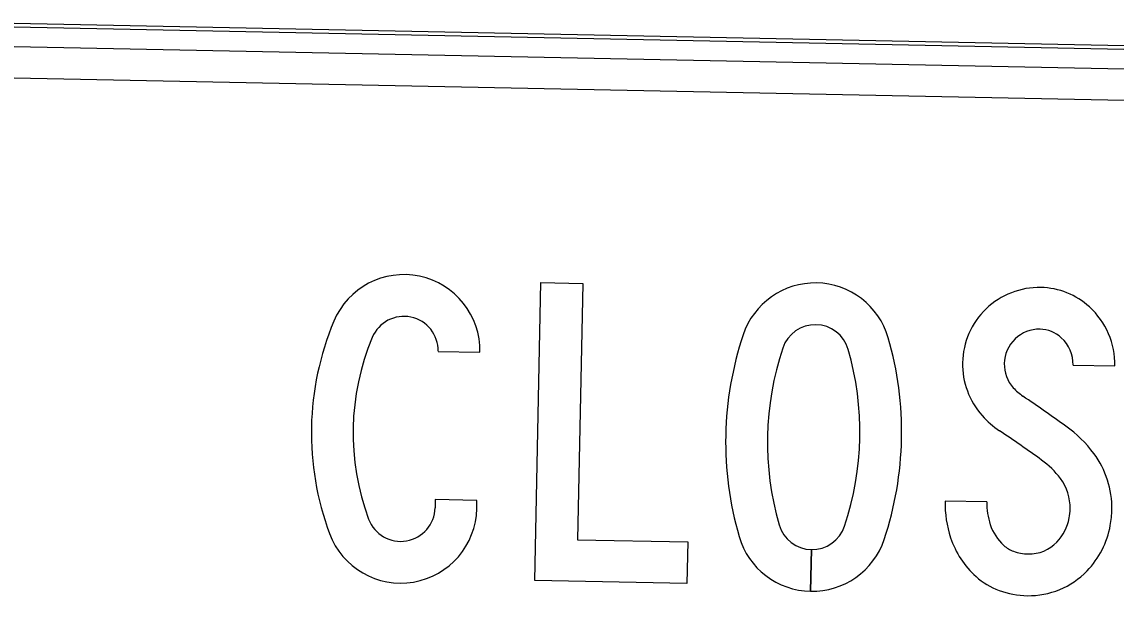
# Model space of a CAD drawing. Extents: x 331323 to 388339, y 121519 to 205315.
# Drawn here: x 368138.3 to 368427.3, y 134034.4 to 134186.1 of the extents above; entities that cross this region are included whole.
import ezdxf

# ---------------------------------------------------------------- set-up
doc = ezdxf.new("R2010")
doc.units = 0
doc.layers.add('P_MISC_TXT', color=7, linetype='Continuous')

msp = doc.modelspace()

# ---------------------------------------------------------------- linework, layer by layer
at = {"layer": 'P_MISC_TXT'}
for p, q in [((368611.84, 134176.08), (367824.42, 134191.92)), ((368611.84, 134176.08), (367824.42, 134191.92)), ((367825.22, 134191.09), (368611, 134175.28)), ((368585.88, 134170.45), (367850.13, 134185.25)), ((367849.96, 134177.05), (368585.72, 134162.25)), ((368248.26, 134099.05), (368259.28, 134098.83)), ((368248.26, 134099.05), (368259.28, 134098.83)), ((368248.26, 134099.05), (368259.28, 134098.83)), ((368346.83, 134046.66), (368346.61, 134035.64)), ((368346.61, 134035.64), (368346.83, 134046.66)), ((368346.83, 134046.66), (368346.61, 134035.64)), ((368346.61, 134035.64), (368346.83, 134046.66))]:
    msp.add_line(p, q, dxfattribs=at)
msp.add_lwpolyline([(368275.4, 134117.21), (368286.42, 134116.99), (368285.06, 134049.29), (368314.19, 134048.7), (368313.96, 134037.68), (368273.81, 134038.49)], close=True, dxfattribs=at)
msp.add_lwpolyline([(368275.4, 134117.21), (368286.42, 134116.99), (368285.06, 134049.29), (368314.19, 134048.7), (368313.96, 134037.68), (368273.81, 134038.49)], close=True, dxfattribs=at)
msp.add_lwpolyline([(368275.4, 134117.21), (368286.42, 134116.99), (368285.06, 134049.29), (368314.19, 134048.7), (368313.96, 134037.68), (368273.81, 134038.49)], close=True, dxfattribs=at)
for points in [[(368415.94, 134095.42), (368426.96, 134095.2)], [(368415.94, 134095.42), (368426.96, 134095.2)], [(368415.94, 134095.42), (368426.96, 134095.2)], [(368258.45, 134057.5), (368258.49, 134059.67), (368247.47, 134059.89), (368247.42, 134057.72)], [(368258.45, 134057.5), (368258.49, 134059.67), (368247.47, 134059.89), (368247.42, 134057.72)], [(368258.45, 134057.5), (368258.49, 134059.67), (368247.47, 134059.89), (368247.42, 134057.72)], [(368393.16, 134059.26), (368382.14, 134059.48)], [(368393.16, 134059.26), (368382.14, 134059.48)], [(368393.16, 134059.26), (368382.14, 134059.48)]]:
    msp.add_lwpolyline(points, dxfattribs=at)
for centre, major_axis, start_param, end_param in [((368239.2, 134099.24), (0.4, 20.08), 4.712389, 7.477539), ((368239.2, 134099.24), (0.4, 20.08), 4.712389, 7.477539), ((368239.2, 134099.24), (0.4, 20.08), 4.712389, 7.477539), ((368347.84, 134097.05), (0.4, 20.08), 5.014824, 7.551546), ((368347.84, 134097.05), (0.4, 20.08), 5.014824, 7.551546), ((368347.84, 134097.05), (0.4, 20.08), 5.014824, 7.551546), ((368407.03, 134095.65), (0.41, 20.28), 6.283184, 7.853982), ((368407.03, 134095.65), (0.41, 20.28), 6.283184, 7.853982), ((368407.03, 134095.65), (0.41, 20.28), 6.283184, 7.853982), ((368407.05, 134096.34), (0.39, 19.59), 5.561989, 6.283185), ((368407.05, 134096.34), (0.39, 19.59), 5.561989, 6.283185), ((368407.05, 134096.34), (0.39, 19.59), 5.561989, 6.283185), ((368239.2, 134099.24), (0.18, 9.05), 4.712389, 7.477539), ((368239.2, 134099.24), (0.18, 9.05), 4.712389, 7.477539), ((368239.2, 134099.24), (0.18, 9.05), 4.712389, 7.477539), ((368406.38, 134095.61), (0.41, 20.58), 4.712389, 5.561989), ((368406.38, 134095.61), (0.41, 20.58), 4.712389, 5.561989), ((368406.38, 134095.61), (0.41, 20.58), 4.712389, 5.561989), ((368291.06, 134077.52), (1.54, 76.29), 1.194353, 1.947239), ((368291.06, 134077.52), (1.54, 76.29), 1.194353, 1.947239), ((368291.06, 134077.52), (1.54, 76.29), 1.194353, 1.947239), ((368347.84, 134097.05), (0.18, 9.05), 5.014824, 7.551546), ((368347.84, 134097.05), (0.18, 9.05), 5.014824, 7.551546), ((368347.84, 134097.05), (0.18, 9.05), 5.014824, 7.551546), ((368413.66, 134075.05), (1.8, 89.46), 1.268361, 1.873232), ((368413.66, 134075.05), (1.8, 89.46), 1.268361, 1.873232), ((368413.66, 134075.05), (1.8, 89.46), 1.268361, 1.873232), ((368407.03, 134095.65), (0.19, 9.26), 6.283183, 7.853981), ((368407.03, 134095.65), (0.19, 9.26), 6.283183, 7.853981), ((368407.03, 134095.65), (0.19, 9.26), 6.283183, 7.853981), ((368407.05, 134096.34), (0.17, 8.57), 5.561989, 6.283185), ((368407.05, 134096.34), (0.17, 8.57), 5.561989, 6.283185), ((368407.05, 134096.34), (0.17, 8.57), 5.561989, 6.283185), ((368291.06, 134077.52), (1.31, 65.27), 1.194353, 1.947239), ((368291.06, 134077.52), (1.31, 65.27), 1.194353, 1.947239), ((368291.06, 134077.52), (1.31, 65.27), 1.194353, 1.947239), ((368281.19, 134077.72), (1.8, 89.46), 4.409954, 5.014824), ((368281.19, 134077.72), (1.8, 89.46), 4.409954, 5.014824), ((368281.19, 134077.72), (1.8, 89.46), 4.409954, 5.014824), ((368406.38, 134095.61), (0.19, 9.56), 4.712389, 5.561989), ((368406.38, 134095.61), (0.19, 9.56), 4.712389, 5.561989), ((368406.38, 134095.61), (0.19, 9.56), 4.712389, 5.561989), ((368413.66, 134075.05), (1.58, 78.44), 1.268361, 1.873232), ((368413.66, 134075.05), (1.58, 78.44), 1.268361, 1.873232), ((368413.66, 134075.05), (1.58, 78.44), 1.268361, 1.873232), ((368281.19, 134077.72), (1.58, 78.44), 4.409954, 5.014824), ((368281.19, 134077.72), (1.58, 78.44), 4.409954, 5.014824), ((368281.19, 134077.72), (1.58, 78.44), 4.409954, 5.014824), ((368407.07, 134095.65), (0.41, 20.32), 1.570796, 2.321595), ((368407.07, 134095.65), (0.41, 20.32), 1.570796, 2.321595), ((368407.07, 134095.65), (0.41, 20.32), 1.570796, 2.321595), ((368407.07, 134095.65), (0.19, 9.3), 1.570796, 2.321595), ((368407.07, 134095.65), (0.19, 9.3), 1.570796, 2.321595), ((368407.07, 134095.65), (0.19, 9.3), 1.570796, 2.321595), ((368410.48, 134098.71), (0.28, 13.88), 2.321595, 2.56746), ((368410.48, 134098.71), (0.28, 13.88), 2.321595, 2.56746), ((368410.48, 134098.71), (0.28, 13.88), 2.321595, 2.56746), ((368143.23, 133703.21), (9.32, 463.35), 5.679143, 5.709053), ((368143.23, 133703.21), (9.32, 463.35), 5.679143, 5.709053), ((368143.23, 133703.21), (9.32, 463.35), 5.679143, 5.709053), ((368410.48, 134098.71), (0.5, 24.9), 2.321595, 2.56746), ((368410.48, 134098.71), (0.5, 24.9), 2.321595, 2.56746), ((368410.48, 134098.71), (0.5, 24.9), 2.321595, 2.56746), ((368143.23, 133703.21), (9.1, 452.33), 5.679143, 5.709053), ((368143.23, 133703.21), (9.1, 452.33), 5.679143, 5.709053), ((368143.23, 133703.21), (9.1, 452.33), 5.679143, 5.709053), ((368394.26, 134051.76), (0.68, 33.9), 5.373599, 5.679143), ((368394.26, 134051.76), (0.68, 33.9), 5.373599, 5.679143), ((368394.26, 134051.76), (0.68, 33.9), 5.373599, 5.679143), ((368402.21, 134057.7), (0.48, 23.98), 4.712389, 5.373599), ((368402.21, 134057.7), (0.48, 23.98), 4.712389, 5.373599), ((368402.21, 134057.7), (0.48, 23.98), 4.712389, 5.373599), ((368394.26, 134051.76), (0.46, 22.88), 5.373599, 5.679143), ((368394.26, 134051.76), (0.46, 22.88), 5.373599, 5.679143), ((368394.26, 134051.76), (0.46, 22.88), 5.373599, 5.679143), ((368402.21, 134057.7), (0.26, 12.96), 4.712389, 5.373599), ((368402.21, 134057.7), (0.26, 12.96), 4.712389, 5.373599), ((368402.21, 134057.7), (0.26, 12.96), 4.712389, 5.373599), ((368238.37, 134057.9), (0.4, 20.08), 1.947239, 4.712389), ((368238.37, 134057.9), (0.4, 20.08), 1.947239, 4.712389), ((368238.37, 134057.9), (0.4, 20.08), 1.947239, 4.712389), ((368238.37, 134057.9), (0.18, 9.05), 1.947239, 4.712389), ((368238.37, 134057.9), (0.18, 9.05), 1.947239, 4.712389), ((368238.37, 134057.9), (0.18, 9.05), 1.947239, 4.712389), ((368411.17, 134058.9), (0.58, 29.04), 1.570808, 1.909921), ((368411.17, 134058.9), (0.58, 29.04), 1.570808, 1.909921), ((368411.17, 134058.9), (0.58, 29.04), 1.570808, 1.909921), ((368411.17, 134058.9), (0.36, 18.01), 1.570816, 1.909918), ((368411.17, 134058.9), (0.36, 18.01), 1.570816, 1.909918), ((368411.17, 134058.9), (0.36, 18.01), 1.570816, 1.909918), ((368399.98, 134057.74), (0.31, 15.19), 4.552917, 4.712389), ((368399.98, 134057.74), (0.31, 15.19), 4.552917, 4.712389), ((368399.98, 134057.74), (0.31, 15.19), 4.552917, 4.712389), ((368399.98, 134057.74), (0.53, 26.22), 4.552917, 4.712389), ((368399.98, 134057.74), (0.53, 26.22), 4.552917, 4.712389), ((368399.98, 134057.74), (0.53, 26.22), 4.552917, 4.712389), ((368402.77, 134057.23), (0.25, 12.36), 3.967076, 4.552917), ((368402.77, 134057.23), (0.25, 12.36), 3.967076, 4.552917), ((368402.77, 134057.23), (0.25, 12.36), 3.967076, 4.552917), ((368347.01, 134055.72), (0.18, 9.05), 1.873232, 4.409954), ((368347.01, 134055.72), (0.18, 9.05), 1.873232, 3.141593), ((368347.01, 134055.72), (0.18, 9.05), 1.873232, 3.141593), ((368347.01, 134055.72), (0.18, 9.05), 3.142027, 4.409954), ((368347.01, 134055.72), (0.18, 9.05), 3.142027, 4.409954), ((368406.16, 134057.25), (0.26, 12.74), 1.909925, 2.431476), ((368406.16, 134057.25), (0.26, 12.74), 1.909925, 2.431476), ((368406.16, 134057.25), (0.26, 12.74), 1.909925, 2.431476), ((368402.77, 134057.23), (0.47, 23.38), 3.967076, 4.552917), ((368402.77, 134057.23), (0.47, 23.38), 3.967076, 4.552917), ((368402.77, 134057.23), (0.47, 23.38), 3.967076, 4.552917), ((368347.01, 134055.72), (0.4, 20.08), 1.873232, 4.409954), ((368347.01, 134055.72), (0.4, 20.08), 1.873232, 3.141593), ((368347.01, 134055.72), (0.4, 20.08), 1.873232, 3.141593), ((368347.01, 134055.72), (0.4, 20.08), 3.141789, 4.409954), ((368347.01, 134055.72), (0.4, 20.08), 3.141789, 4.409954), ((368406.16, 134057.25), (0.48, 23.76), 1.909925, 2.431476), ((368406.16, 134057.25), (0.48, 23.76), 1.909925, 2.431476), ((368406.16, 134057.25), (0.48, 23.76), 1.909925, 2.431476), ((368404.27, 134055.79), (0.21, 10.28), 3.141593, 3.967076), ((368404.27, 134055.79), (0.21, 10.28), 3.141593, 3.967076), ((368404.27, 134055.79), (0.21, 10.28), 3.141593, 3.967076), ((368402.86, 134053.56), (0.16, 7.79), 2.431476, 2.811358), ((368402.86, 134053.56), (0.16, 7.79), 2.431476, 2.811358), ((368402.86, 134053.56), (0.16, 7.79), 2.431476, 2.811358), ((368404.31, 134057.52), (0.24, 12.01), 2.811358, 3.141593), ((368404.31, 134057.52), (0.24, 12.01), 2.811358, 3.141593), ((368404.31, 134057.52), (0.24, 12.01), 2.811358, 3.141593), ((368402.86, 134053.56), (0.38, 18.81), 2.431476, 2.811358), ((368402.86, 134053.56), (0.38, 18.81), 2.431476, 2.811358), ((368402.86, 134053.56), (0.38, 18.81), 2.431476, 2.811358), ((368404.27, 134055.79), (0.43, 21.3), 3.141593, 3.967076), ((368404.27, 134055.79), (0.43, 21.3), 3.141593, 3.967076), ((368404.27, 134055.79), (0.43, 21.3), 3.141593, 3.967076), ((368404.31, 134057.52), (0.46, 23.03), 2.811358, 3.141593), ((368404.31, 134057.52), (0.46, 23.03), 2.811358, 3.141593), ((368404.31, 134057.52), (0.46, 23.03), 2.811358, 3.141593)]:
    msp.add_ellipse(centre, major_axis=major_axis, ratio=0.999993, start_param=start_param, end_param=end_param, dxfattribs=at)

doc.saveas('drawing.dxf')
